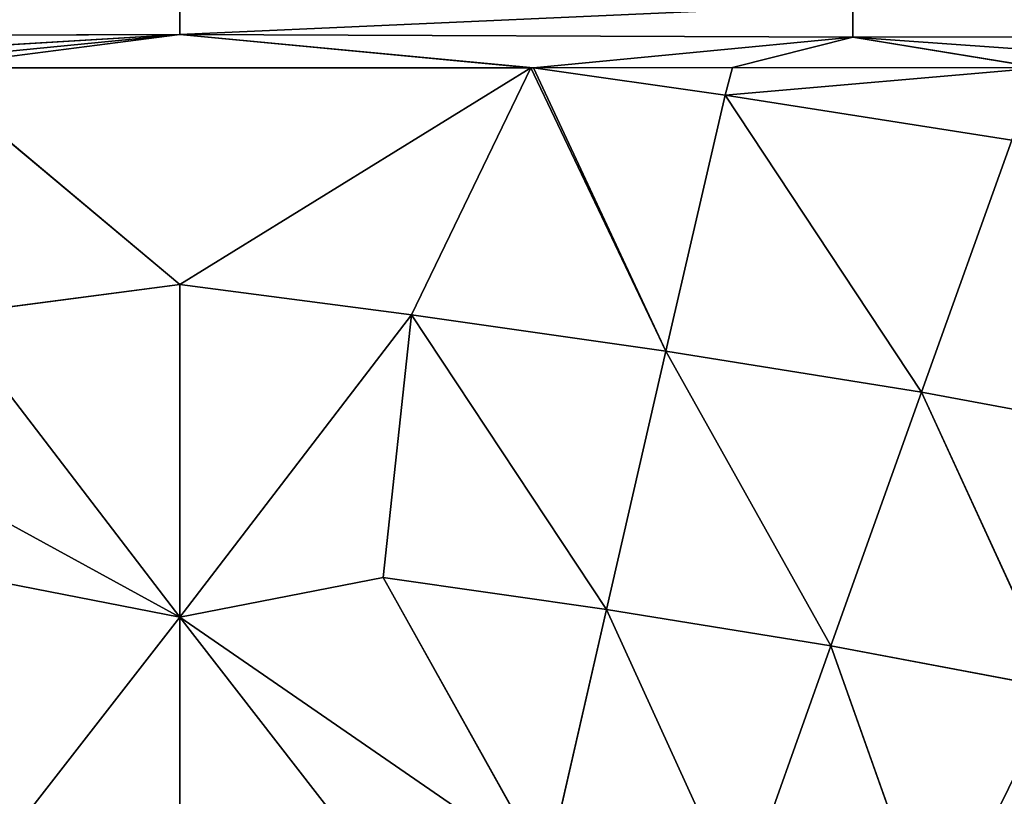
# Model space of a CAD drawing. Extents: x 0 to 605, y 0 to 400.
# Tile 578 of 656: x 298 to 325, y 247 to 268. Entities that reach past the tile are written whole.
import ezdxf

# ---------------------------------------------------------------- set-up
doc = ezdxf.new("R2010")
doc.units = 0
doc.header["$LTSCALE"] = 25.4
doc.layers.get('0').update_dxf_attribs({"linetype": 'CONTINUOUS'})

# ---------------------------------------------------------------- blocks, each defined once
blk = doc.blocks.new('ATLANTA610_-_S_STL')
at = {"color": 0}
for p, q in [((302.697, 28.13, 131.295), (302.697, 27.825, 132.186)), ((302.697, 28.13, 131.295), (302.697, 27.825, 132.186)), ((321.252, 28.117, 131.36), (302.697, 27.825, 132.186)), ((321.252, 28.117, 131.36), (302.697, 27.825, 132.186)), ((321.253, 27.821, 132.263), (321.252, 28.117, 131.36)), ((321.253, 27.821, 132.263), (321.252, 28.117, 131.36)), ((346.602, 28.002, 132.223), (321.253, 27.821, 132.263)), ((346.602, 28.002, 132.223), (321.253, 27.821, 132.263)), ((277.043, 27.843, 132.269), (302.697, 27.825, 132.186)), ((277.043, 27.843, 132.269), (302.697, 27.825, 132.186)), ((287.487, 27.674, 133.097), (302.697, 27.825, 132.186)), ((287.487, 27.674, 133.097), (302.697, 27.825, 132.186)), ((293.303, 27.666, 133.103), (302.697, 27.825, 132.186)), ((293.303, 27.666, 133.103), (302.697, 27.825, 132.186)), ((302.697, 27.825, 132.186), (295.566, 27.665, 133.106)), ((302.697, 27.825, 132.186), (295.566, 27.665, 133.106)), ((312.375, 27.667, 133.102), (302.697, 27.825, 132.186)), ((312.451, 27.667, 133.102), (302.697, 27.825, 132.186)), ((312.375, 27.667, 133.102), (302.697, 27.825, 132.186)), ((312.451, 27.667, 133.102), (302.697, 27.825, 132.186)), ((321.253, 27.821, 132.263), (302.697, 27.825, 132.186)), ((321.253, 27.821, 132.263), (302.697, 27.825, 132.186)), ((321.253, 27.821, 132.263), (312.451, 27.667, 133.102)), ((321.253, 27.821, 132.263), (312.451, 27.667, 133.102)), ((317.936, 27.674, 133.097), (321.253, 27.821, 132.263)), ((317.936, 27.674, 133.097), (321.253, 27.821, 132.263)), ((317.936, 27.674, 133.097), (326.418, 27.696, 133.102)), ((317.936, 27.674, 133.097), (326.418, 27.696, 133.102)), ((321.253, 27.821, 132.263), (333.17, 27.729, 133.101)), ((326.418, 27.696, 133.102), (321.253, 27.821, 132.263)), ((326.418, 27.696, 133.102), (321.253, 27.821, 132.263)), ((321.253, 27.821, 132.263), (333.17, 27.729, 133.101)), ((295.566, 27.665, 133.106), (312.375, 27.667, 133.102)), ((295.566, 27.665, 133.106), (312.375, 27.667, 133.102)), ((295.566, 27.665, 133.106), (302.697, 27.139, 139.083)), ((295.566, 27.665, 133.106), (302.697, 27.139, 139.083)), ((312.375, 27.667, 133.102), (302.697, 27.139, 139.083)), ((312.375, 27.667, 133.102), (302.697, 27.139, 139.083)), ((312.375, 27.667, 133.102), (312.451, 27.667, 133.102)), ((312.375, 27.667, 133.102), (312.451, 27.667, 133.102)), ((312.451, 27.667, 133.102), (317.936, 27.674, 133.097)), ((312.451, 27.667, 133.102), (317.936, 27.674, 133.097)), ((316.098, 27.001, 140.919), (312.451, 27.667, 133.102)), ((312.451, 27.667, 133.102), (317.731, 27.603, 133.854)), ((312.451, 27.667, 133.102), (317.731, 27.603, 133.854)), ((316.098, 27.001, 140.919), (312.451, 27.667, 133.102)), ((316.098, 27.001, 140.919), (317.731, 27.603, 133.854)), ((316.098, 27.001, 140.919), (317.731, 27.603, 133.854)), ((317.936, 27.674, 133.097), (317.731, 27.603, 133.854)), ((317.936, 27.674, 133.097), (317.731, 27.603, 133.854)), ((317.731, 27.603, 133.854), (325.64, 27.51, 135.103)), ((317.731, 27.603, 133.854), (325.64, 27.51, 135.103)), ((317.731, 27.603, 133.854), (323.147, 26.93, 142.047)), ((317.731, 27.603, 133.854), (323.147, 26.93, 142.047)), ((323.147, 26.93, 142.047), (325.64, 27.51, 135.103)), ((323.147, 26.93, 142.047), (325.64, 27.51, 135.103)), ((296.311, 27.073, 139.92), (302.697, 27.139, 139.083)), ((296.311, 27.073, 139.92), (302.697, 27.139, 139.083)), ((302.697, 26.475, 148.252), (302.697, 27.139, 139.083)), ((302.697, 27.139, 139.083), (309.083, 27.073, 139.92)), ((302.697, 26.475, 148.252), (302.697, 27.139, 139.083)), ((302.697, 27.139, 139.083), (309.083, 27.073, 139.92)), ((308.302, 26.547, 147.159), (309.083, 27.073, 139.92)), ((308.302, 26.547, 147.159), (309.083, 27.073, 139.92)), ((316.098, 27.001, 140.919), (309.083, 27.073, 139.92)), ((309.083, 27.073, 139.92), (314.458, 26.494, 148.048)), ((316.098, 27.001, 140.919), (309.083, 27.073, 139.92)), ((309.083, 27.073, 139.92), (314.458, 26.494, 148.048)), ((316.098, 27.001, 140.919), (314.458, 26.494, 148.048)), ((316.098, 27.001, 140.919), (314.458, 26.494, 148.048)), ((320.644, 26.443, 149.05), (316.098, 27.001, 140.919)), ((316.098, 27.001, 140.919), (323.147, 26.93, 142.047)), ((316.098, 27.001, 140.919), (323.147, 26.93, 142.047)), ((320.644, 26.443, 149.05), (316.098, 27.001, 140.919)), ((320.644, 26.443, 149.05), (323.147, 26.93, 142.047)), ((320.644, 26.443, 149.05), (323.147, 26.93, 142.047)), ((323.147, 26.93, 142.047), (330.273, 26.862, 143.37)), ((323.147, 26.93, 142.047), (330.273, 26.862, 143.37)), ((323.147, 26.93, 142.047), (326.898, 26.393, 150.222)), ((323.147, 26.93, 142.047), (326.898, 26.393, 150.222)), ((297.093, 26.547, 147.159), (302.697, 26.475, 148.252)), ((297.093, 26.547, 147.159), (302.697, 26.475, 148.252)), ((308.302, 26.547, 147.159), (302.697, 26.475, 148.252)), ((308.302, 26.547, 147.159), (302.697, 26.475, 148.252)), ((302.697, 26.148, 153.81), (302.697, 26.475, 148.252)), ((302.697, 26.148, 153.81), (302.697, 26.475, 148.252)), ((312.813, 26.078, 155.236), (308.302, 26.547, 147.159)), ((308.302, 26.547, 147.159), (314.458, 26.494, 148.048)), ((308.302, 26.547, 147.159), (314.458, 26.494, 148.048)), ((312.813, 26.078, 155.236), (308.302, 26.547, 147.159)), ((312.813, 26.078, 155.236), (314.458, 26.494, 148.048)), ((312.813, 26.078, 155.236), (314.458, 26.494, 148.048)), ((320.644, 26.443, 149.05), (314.458, 26.494, 148.048)), ((314.458, 26.494, 148.048), (318.134, 26.042, 156.106)), ((320.644, 26.443, 149.05), (314.458, 26.494, 148.048)), ((314.458, 26.494, 148.048), (318.134, 26.042, 156.106)), ((320.644, 26.443, 149.05), (318.134, 26.042, 156.106)), ((320.644, 26.443, 149.05), (318.134, 26.042, 156.106)), ((323.513, 26.007, 157.124), (320.644, 26.443, 149.05)), ((320.644, 26.443, 149.05), (326.898, 26.393, 150.222)), ((320.644, 26.443, 149.05), (326.898, 26.393, 150.222)), ((323.513, 26.007, 157.124), (320.644, 26.443, 149.05))]:
    blk.add_line(p, q, dxfattribs=at)
mesh = blk.add_polyface(dxfattribs=at)
corners = [(321.252, 28.117, 131.36), (346.602, 28.002, 132.223), (346.595, 28.298, 131.32), (321.253, 27.821, 132.263)]
mesh.append_faces([[corners[k] for k in face] for face in [(0, 1, 2), (1, 0, 3)]], dxfattribs={"vtx0": -1, "color": 0})
mesh = blk.add_polyface(dxfattribs=at)
corners = [(277.043, 27.843, 132.269), (302.697, 28.13, 131.295), (277.045, 28.136, 131.367)]
mesh.append_faces([[corners[k] for k in face] for face in [(0, 1, 2)]], dxfattribs={"color": 0})
mesh = blk.add_polyface(dxfattribs=at)
corners = [(277.043, 27.843, 132.269), (302.697, 27.825, 132.186), (302.697, 28.13, 131.295)]
mesh.append_faces([[corners[k] for k in face] for face in [(0, 1, 2)]], dxfattribs={"color": 0})
mesh = blk.add_polyface(dxfattribs=at)
corners = [(302.697, 27.825, 132.186), (321.252, 28.117, 131.36), (302.697, 28.13, 131.295)]
mesh.append_faces([[corners[k] for k in face] for face in [(0, 1, 2)]], dxfattribs={"color": 0})
mesh = blk.add_polyface(dxfattribs=at)
corners = [(321.253, 27.821, 132.263), (321.252, 28.117, 131.36), (302.697, 27.825, 132.186)]
mesh.append_faces([[corners[k] for k in face] for face in [(0, 1, 2)]], dxfattribs={"color": 0})
mesh = blk.add_polyface(dxfattribs=at)
corners = [(333.17, 27.729, 133.101), (346.602, 28.002, 132.223), (321.253, 27.821, 132.263)]
mesh.append_faces([[corners[k] for k in face] for face in [(0, 1, 2)]], dxfattribs={"color": 0})
mesh = blk.add_polyface(dxfattribs=at)
corners = [(287.487, 27.674, 133.097), (302.697, 27.825, 132.186), (277.043, 27.843, 132.269)]
mesh.append_faces([[corners[k] for k in face] for face in [(0, 1, 2)]], dxfattribs={"color": 0})
mesh = blk.add_polyface(dxfattribs=at)
corners = [(293.303, 27.666, 133.103), (302.697, 27.825, 132.186), (287.487, 27.674, 133.097)]
mesh.append_faces([[corners[k] for k in face] for face in [(0, 1, 2)]], dxfattribs={"color": 0})
mesh = blk.add_polyface(dxfattribs=at)
corners = [(295.566, 27.665, 133.106), (302.697, 27.825, 132.186), (293.303, 27.666, 133.103)]
mesh.append_faces([[corners[k] for k in face] for face in [(0, 1, 2)]], dxfattribs={"color": 0})
mesh = blk.add_polyface(dxfattribs=at)
corners = [(295.566, 27.665, 133.106), (312.375, 27.667, 133.102), (302.697, 27.825, 132.186)]
mesh.append_faces([[corners[k] for k in face] for face in [(0, 1, 2)]], dxfattribs={"color": 0})
mesh = blk.add_polyface(dxfattribs=at)
corners = [(312.375, 27.667, 133.102), (312.451, 27.667, 133.102), (302.697, 27.825, 132.186)]
mesh.append_faces([[corners[k] for k in face] for face in [(0, 1, 2)]], dxfattribs={"color": 0})
mesh = blk.add_polyface(dxfattribs=at)
corners = [(312.451, 27.667, 133.102), (321.253, 27.821, 132.263), (302.697, 27.825, 132.186)]
mesh.append_faces([[corners[k] for k in face] for face in [(0, 1, 2)]], dxfattribs={"color": 0})
mesh = blk.add_polyface(dxfattribs=at)
corners = [(312.451, 27.667, 133.102), (317.936, 27.674, 133.097), (321.253, 27.821, 132.263)]
mesh.append_faces([[corners[k] for k in face] for face in [(0, 1, 2)]], dxfattribs={"color": 0})
mesh = blk.add_polyface(dxfattribs=at)
corners = [(317.731, 27.603, 133.854), (326.418, 27.696, 133.102), (317.936, 27.674, 133.097), (325.64, 27.51, 135.103)]
mesh.append_faces([[corners[k] for k in face] for face in [(0, 1, 2), (1, 0, 3)]], dxfattribs={"vtx0": -1, "color": 0})
mesh = blk.add_polyface(dxfattribs=at)
corners = [(326.418, 27.696, 133.102), (321.253, 27.821, 132.263), (317.936, 27.674, 133.097)]
mesh.append_faces([[corners[k] for k in face] for face in [(0, 1, 2)]], dxfattribs={"color": 0})
mesh = blk.add_polyface(dxfattribs=at)
corners = [(326.418, 27.696, 133.102), (333.17, 27.729, 133.101), (321.253, 27.821, 132.263)]
mesh.append_faces([[corners[k] for k in face] for face in [(0, 1, 2)]], dxfattribs={"color": 0})
mesh = blk.add_polyface(dxfattribs=at)
corners = [(296.311, 27.073, 139.92), (295.566, 27.665, 133.106), (293.303, 27.666, 133.103), (302.697, 27.139, 139.083)]
mesh.append_faces([[corners[k] for k in face] for face in [(0, 1, 2), (1, 0, 3)]], dxfattribs={"vtx0": -1, "color": 0})
mesh = blk.add_polyface(dxfattribs=at)
corners = [(302.697, 27.139, 139.083), (312.375, 27.667, 133.102), (295.566, 27.665, 133.106)]
mesh.append_faces([[corners[k] for k in face] for face in [(0, 1, 2)]], dxfattribs={"color": 0})
mesh = blk.add_polyface(dxfattribs=at)
corners = [(312.375, 27.667, 133.102), (316.098, 27.001, 140.919), (312.451, 27.667, 133.102), (309.083, 27.073, 139.92), (302.697, 27.139, 139.083)]
mesh.append_faces([[corners[k] for k in face] for face in [(0, 1, 2), (3, 0, 4)]], dxfattribs={"vtx0": -1, "color": 0})
mesh.append_faces([[corners[k] for k in face] for face in [(1, 0, 3)]], dxfattribs={"vtx0": -1, "vtx1": -1, "color": 0})
mesh = blk.add_polyface(dxfattribs=at)
corners = [(317.731, 27.603, 133.854), (317.936, 27.674, 133.097), (312.451, 27.667, 133.102)]
mesh.append_faces([[corners[k] for k in face] for face in [(0, 1, 2)]], dxfattribs={"color": 0})
mesh = blk.add_polyface(dxfattribs=at)
corners = [(316.098, 27.001, 140.919), (317.731, 27.603, 133.854), (312.451, 27.667, 133.102)]
mesh.append_faces([[corners[k] for k in face] for face in [(0, 1, 2)]], dxfattribs={"color": 0})
mesh = blk.add_polyface(dxfattribs=at)
corners = [(323.147, 26.93, 142.047), (317.731, 27.603, 133.854), (316.098, 27.001, 140.919)]
mesh.append_faces([[corners[k] for k in face] for face in [(0, 1, 2)]], dxfattribs={"color": 0})
mesh = blk.add_polyface(dxfattribs=at)
corners = [(323.147, 26.93, 142.047), (325.64, 27.51, 135.103), (317.731, 27.603, 133.854)]
mesh.append_faces([[corners[k] for k in face] for face in [(0, 1, 2)]], dxfattribs={"color": 0})
mesh = blk.add_polyface(dxfattribs=at)
corners = [(330.273, 26.862, 143.37), (325.64, 27.51, 135.103), (323.147, 26.93, 142.047)]
mesh.append_faces([[corners[k] for k in face] for face in [(0, 1, 2)]], dxfattribs={"color": 0})
mesh = blk.add_polyface(dxfattribs=at)
corners = [(296.311, 27.073, 139.92), (302.697, 26.475, 148.252), (302.697, 27.139, 139.083), (289.297, 27.001, 140.919), (297.093, 26.547, 147.159)]
mesh.append_faces([[corners[k] for k in face] for face in [(0, 1, 2), (1, 3, 4)]], dxfattribs={"vtx0": -1, "color": 0})
mesh.append_faces([[corners[k] for k in face] for face in [(1, 0, 3)]], dxfattribs={"vtx0": -1, "vtx2": -1, "color": 0})
mesh = blk.add_polyface(dxfattribs=at)
corners = [(302.697, 26.475, 148.252), (309.083, 27.073, 139.92), (302.697, 27.139, 139.083), (308.302, 26.547, 147.159)]
mesh.append_faces([[corners[k] for k in face] for face in [(0, 1, 2), (1, 0, 3)]], dxfattribs={"vtx0": -1, "color": 0})
mesh = blk.add_polyface(dxfattribs=at)
corners = [(314.458, 26.494, 148.048), (309.083, 27.073, 139.92), (308.302, 26.547, 147.159)]
mesh.append_faces([[corners[k] for k in face] for face in [(0, 1, 2)]], dxfattribs={"color": 0})
mesh = blk.add_polyface(dxfattribs=at)
corners = [(314.458, 26.494, 148.048), (316.098, 27.001, 140.919), (309.083, 27.073, 139.92)]
mesh.append_faces([[corners[k] for k in face] for face in [(0, 1, 2)]], dxfattribs={"color": 0})
mesh = blk.add_polyface(dxfattribs=at)
corners = [(320.644, 26.443, 149.05), (316.098, 27.001, 140.919), (314.458, 26.494, 148.048)]
mesh.append_faces([[corners[k] for k in face] for face in [(0, 1, 2)]], dxfattribs={"color": 0})
mesh = blk.add_polyface(dxfattribs=at)
corners = [(320.644, 26.443, 149.05), (323.147, 26.93, 142.047), (316.098, 27.001, 140.919)]
mesh.append_faces([[corners[k] for k in face] for face in [(0, 1, 2)]], dxfattribs={"color": 0})
mesh = blk.add_polyface(dxfattribs=at)
corners = [(326.898, 26.393, 150.222), (323.147, 26.93, 142.047), (320.644, 26.443, 149.05)]
mesh.append_faces([[corners[k] for k in face] for face in [(0, 1, 2)]], dxfattribs={"color": 0})
mesh = blk.add_polyface(dxfattribs=at)
corners = [(326.898, 26.393, 150.222), (330.273, 26.862, 143.37), (323.147, 26.93, 142.047)]
mesh.append_faces([[corners[k] for k in face] for face in [(0, 1, 2)]], dxfattribs={"color": 0})
mesh = blk.add_polyface(dxfattribs=at)
corners = [(297.877, 26.114, 154.461), (302.697, 26.475, 148.252), (297.093, 26.547, 147.159), (302.697, 26.148, 153.81)]
mesh.append_faces([[corners[k] for k in face] for face in [(0, 1, 2), (1, 0, 3)]], dxfattribs={"vtx0": -1, "color": 0})
mesh = blk.add_polyface(dxfattribs=at)
corners = [(302.697, 26.475, 148.252), (312.813, 26.078, 155.236), (308.302, 26.547, 147.159), (307.518, 26.114, 154.461), (302.697, 26.148, 153.81)]
mesh.append_faces([[corners[k] for k in face] for face in [(0, 1, 2), (3, 0, 4)]], dxfattribs={"vtx0": -1, "color": 0})
mesh.append_faces([[corners[k] for k in face] for face in [(1, 0, 3)]], dxfattribs={"vtx0": -1, "vtx1": -1, "color": 0})
mesh = blk.add_polyface(dxfattribs=at)
corners = [(312.813, 26.078, 155.236), (314.458, 26.494, 148.048), (308.302, 26.547, 147.159)]
mesh.append_faces([[corners[k] for k in face] for face in [(0, 1, 2)]], dxfattribs={"color": 0})
mesh = blk.add_polyface(dxfattribs=at)
corners = [(318.134, 26.042, 156.106), (314.458, 26.494, 148.048), (312.813, 26.078, 155.236)]
mesh.append_faces([[corners[k] for k in face] for face in [(0, 1, 2)]], dxfattribs={"color": 0})
mesh = blk.add_polyface(dxfattribs=at)
corners = [(318.134, 26.042, 156.106), (320.644, 26.443, 149.05), (314.458, 26.494, 148.048)]
mesh.append_faces([[corners[k] for k in face] for face in [(0, 1, 2)]], dxfattribs={"color": 0})
mesh = blk.add_polyface(dxfattribs=at)
corners = [(323.513, 26.007, 157.124), (320.644, 26.443, 149.05), (318.134, 26.042, 156.106)]
mesh.append_faces([[corners[k] for k in face] for face in [(0, 1, 2)]], dxfattribs={"color": 0})
mesh = blk.add_polyface(dxfattribs=at)
corners = [(323.513, 26.007, 157.124), (326.898, 26.393, 150.222), (320.644, 26.443, 149.05)]
mesh.append_faces([[corners[k] for k in face] for face in [(0, 1, 2)]], dxfattribs={"color": 0})
mesh = blk.add_polyface(dxfattribs=at)
corners = [(326.214, 25.99, 157.718), (326.898, 26.393, 150.222), (323.513, 26.007, 157.124)]
mesh.append_faces([[corners[k] for k in face] for face in [(0, 1, 2)]], dxfattribs={"color": 0})

msp = doc.modelspace()

# ---------------------------------------------------------------- block references
at = {"color": 254, "extrusion": (0, -1, 5.55112e-17)}
msp.add_blockref('ATLANTA610_-_S_STL', (-0.269, -0.066, -399.883), dxfattribs=at)

doc.saveas('drawing.dxf')
